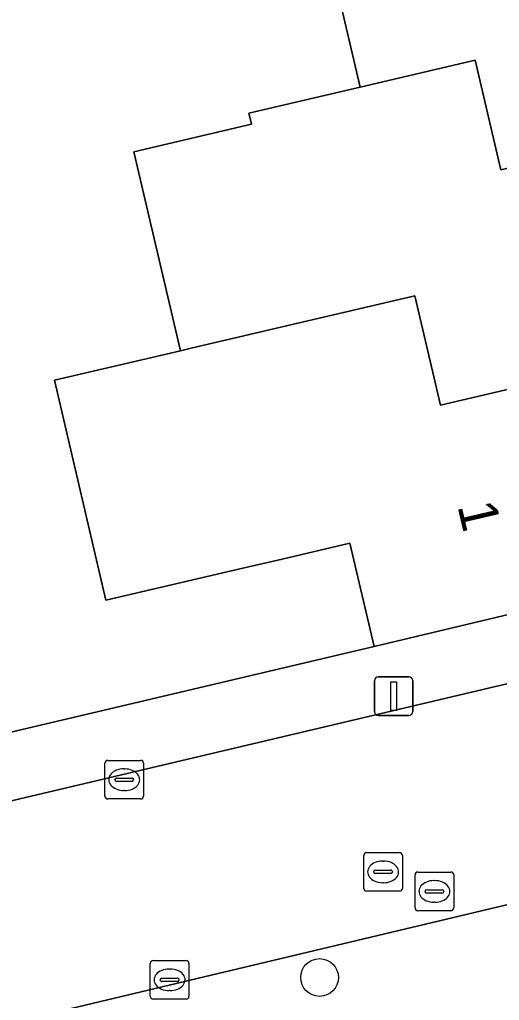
# Model space of a CAD drawing. Extents: x 158031 to 159244, y 380104 to 381214.
# Drawn here: x 159108.92 to 159121.35, y 380546.19 to 380571.6 of the extents above; entities that cross this region are included whole.
import ezdxf

# ---------------------------------------------------------------- set-up
doc = ezdxf.new("R2010")
doc.units = 0
for name, color, linetype in [('IMGEO_Boom', 7, 'Continuous'), ('IMGEO_Erf', 7, 'Continuous'), ('IMGEO_Hek', 7, 'Continuous'), ('IMGEO_Kolk', 7, 'Continuous'), ('IMGEO_Lichtmast', 7, 'Continuous'), ('IMGEO_Pand', 7, 'Continuous'), ('IMGEO_Pand_nummerreeks', 7, 'Continuous'), ('IMGEO_Rijbaan_lokaal_open', 7, 'Continuous'), ('IMGEO_Rioolput', 7, 'Continuous'), ('IMGEO_Voetpad_open', 7, 'Continuous')]:
    doc.layers.add(name, color=color, linetype=linetype)

msp = doc.modelspace()

# ---------------------------------------------------------------- linework, layer by layer
at = {"layer": 'IMGEO_Boom'}
msp.add_circle((159116.694, 380546.784), 0.489, dxfattribs=at)
at = {"layer": 'IMGEO_Erf'}
msp.add_lwpolyline([(159096.792, 380550.33), (159118.109, 380555.364), (159117.476, 380558.034), (159115.725, 380557.626), (159114.702, 380557.387), (159111.16, 380556.561), (159109.829, 380562.263), (159113.088, 380563.024), (159111.884, 380568.18), (159114.929, 380568.89), (159114.861, 380569.18), (159117.743, 380569.853), (159116.468, 380575.314), (159115.255, 380580.511), (159112.336, 380579.829), (159111.04, 380585.381), (159108.227, 380584.724)], dxfattribs=at)
at = {"layer": 'IMGEO_Hek'}
msp.add_lwpolyline([(159096.792, 380550.33), (159118.109, 380555.364)], dxfattribs=at)
at = {"layer": 'IMGEO_Kolk'}
for p, q in [((159111.208, 380552.409), (159112.06, 380552.409)), ((159111.133, 380551.483), (159111.133, 380552.335)), ((159111.621, 380552.189), (159111.646, 380552.189)), ((159112.134, 380552.335), (159112.134, 380551.483)), ((159111.392, 380551.903), (159111.392, 380551.915)), ((159111.83, 380551.866), (159111.432, 380551.866)), ((159111.435, 380551.952), (159111.833, 380551.952)), ((159111.876, 380551.915), (159111.876, 380551.903)), ((159111.644, 380551.629), (159111.619, 380551.629)), ((159112.06, 380551.409), (159111.208, 380551.409)), ((159112.309, 380546.298), (159112.309, 380547.15)), ((159112.384, 380547.224), (159113.236, 380547.224)), ((159113.31, 380547.15), (159113.31, 380546.298)), ((159112.611, 380546.767), (159113.009, 380546.767)), ((159112.797, 380547.004), (159112.822, 380547.004)), ((159112.568, 380546.718), (159112.568, 380546.73)), ((159113.006, 380546.681), (159112.608, 380546.681)), ((159113.052, 380546.73), (159113.052, 380546.718)), ((159112.82, 380546.444), (159112.795, 380546.444)), ((159113.236, 380546.224), (159112.384, 380546.224))]:
    msp.add_line(p, q, dxfattribs=at)
for points in [[(159111.208, 380552.409), (159112.06, 380552.409)], [(159111.133, 380551.483), (159111.133, 380552.335)], [(159112.134, 380552.335), (159112.134, 380551.483)], [(159112.06, 380551.409), (159111.208, 380551.409)], [(159112.309, 380546.298), (159112.309, 380547.15)], [(159112.384, 380547.224), (159113.236, 380547.224)], [(159113.31, 380547.15), (159113.31, 380546.298)], [(159113.236, 380546.224), (159112.384, 380546.224)]]:
    msp.add_lwpolyline(points, dxfattribs=at)
for centre, radius, start, end in [((159111.21, 380552.333), 0.0765, 91.552, 178.448), ((159111.21, 380552.333), 0.0765, 91.552, 178.448), ((159112.058, 380552.333), 0.0765, 1.552, 88.448), ((159112.058, 380552.333), 0.0765, 1.552, 88.448), ((159111.432, 380551.912), 0.0403, 85.8775, 175.7526), ((159111.429, 380551.902), 0.0366, 178.938, 274.7102), ((159111.833, 380551.909), 0.043, 264.8664, 352.4533), ((159111.837, 380551.914), 0.0386, 1.7309, 96.639), ((159111.21, 380551.485), 0.0765, 181.552, 268.448), ((159111.21, 380551.485), 0.0765, 181.552, 268.448), ((159112.058, 380551.485), 0.0765, 271.552, 358.448), ((159112.058, 380551.485), 0.0765, 271.552, 358.448), ((159112.386, 380547.148), 0.0765, 91.552, 178.448), ((159112.386, 380547.148), 0.0765, 91.552, 178.448), ((159113.234, 380547.148), 0.0765, 1.552, 88.448), ((159113.234, 380547.148), 0.0765, 1.552, 88.448), ((159112.608, 380546.727), 0.0403, 85.8775, 175.7526), ((159113.013, 380546.729), 0.0386, 1.7309, 96.639), ((159112.605, 380546.717), 0.0366, 178.938, 274.7102), ((159113.009, 380546.724), 0.043, 264.8664, 352.4533), ((159112.386, 380546.3), 0.0765, 181.552, 268.448), ((159112.386, 380546.3), 0.0765, 181.552, 268.448), ((159113.234, 380546.3), 0.0765, 271.552, 358.448), ((159113.234, 380546.3), 0.0765, 271.552, 358.448)]:
    msp.add_arc(centre, radius, start, end, dxfattribs=at)
for centre, major_axis, ratio, start_param, end_param in [((159111.62, 380551.909), (-0.387, 0.002), 0.722429, 4.712389, 7.853982), ((159111.645, 380551.909), (-0.39, 0.002), 0.717154, 1.570796, 4.712389), ((159112.796, 380546.724), (-0.387, 0.002), 0.722429, 4.712389, 7.853982), ((159112.821, 380546.724), (-0.39, 0.002), 0.717154, 1.570796, 4.712389)]:
    msp.add_ellipse(centre, major_axis=major_axis, ratio=ratio, start_param=start_param, end_param=end_param, dxfattribs=at)
at = {"layer": 'IMGEO_Lichtmast'}
for p, q in [((159118.116, 380553.673), (159118.116, 380554.473)), ((159118.116, 380554.473), (159118.116, 380553.673)), ((159118.216, 380554.573), (159119.006, 380554.573)), ((159119.006, 380554.573), (159118.216, 380554.573)), ((159119.106, 380554.473), (159119.106, 380553.673)), ((159119.106, 380553.673), (159119.106, 380554.473)), ((159119.006, 380553.573), (159118.216, 380553.573)), ((159118.216, 380553.573), (159119.006, 380553.573))]:
    msp.add_line(p, q, dxfattribs=at)
msp.add_lwpolyline([(159118.536, 380554.448), (159118.686, 380554.448), (159118.686, 380553.698), (159118.536, 380553.698), (159118.536, 380554.448)], dxfattribs=at)
for centre, start, end in [((159118.216, 380554.473), 90, 180), ((159118.216, 380554.473), 90, 180), ((159119.006, 380554.473), 0, 90), ((159119.006, 380554.473), 360, 90), ((159118.216, 380553.673), 180, 270), ((159118.216, 380553.673), 180, 270), ((159119.006, 380553.673), 270, 0), ((159119.006, 380553.673), 270, 0)]:
    msp.add_arc(centre, 0.1, start, end, dxfattribs=at)
at = {"layer": 'IMGEO_Pand'}
for points in [[(159124.377, 380568.403), (159127.18, 380569.058), (159125.917, 380574.466), (159127.155, 380574.755), (159126.475, 380577.668), (159116.468, 380575.314), (159117.743, 380569.853), (159120.728, 380570.55), (159121.392, 380567.706)], [(159124.377, 380568.403), (159121.392, 380567.706), (159120.728, 380570.55), (159117.743, 380569.853), (159114.861, 380569.18), (159114.929, 380568.89), (159111.884, 380568.18), (159113.088, 380563.024), (159113.37, 380563.09), (159116.132, 380563.735), (159119.164, 380564.443), (159119.826, 380561.612), (159122.884, 380562.326), (159125.645, 380562.971)], [(159122.884, 380562.326), (159119.826, 380561.612), (159119.164, 380564.443), (159116.132, 380563.735), (159113.37, 380563.09), (159113.088, 380563.024), (159109.829, 380562.263), (159111.16, 380556.561), (159114.702, 380557.387), (159115.725, 380557.626), (159117.476, 380558.034), (159118.109, 380555.364), (159124.193, 380556.807), (159124.138, 380557.04)]]:
    msp.add_lwpolyline(points, close=True, dxfattribs=at)
at = {"layer": 'IMGEO_Rijbaan_lokaal_open'}
msp.add_lwpolyline([(159166.662, 380559.374), (159166.596, 380559.628), (159159.609, 380589.317), (159137.551, 380584.09), (159142.819, 380562.063), (159143.405, 380559.561), (159085.921, 380545.977), (159086.565, 380543.238), (159087.209, 380540.498), (159121.612, 380548.682)], close=True, dxfattribs=at)
at = {"layer": 'IMGEO_Rioolput'}
for p, q in [((159117.839, 380549.094), (159117.839, 380549.946)), ((159117.914, 380550.02), (159118.766, 380550.02)), ((159118.84, 380549.946), (159118.84, 380549.094)), ((159118.141, 380549.563), (159118.539, 380549.563)), ((159118.327, 380549.8), (159118.352, 380549.8)), ((159118.098, 380549.514), (159118.098, 380549.526)), ((159118.536, 380549.477), (159118.138, 380549.477)), ((159118.582, 380549.526), (159118.582, 380549.514)), ((159119.167, 380548.589), (159119.167, 380549.441)), ((159119.242, 380549.515), (159120.094, 380549.515)), ((159120.168, 380549.441), (159120.168, 380548.589)), ((159118.35, 380549.24), (159118.325, 380549.24)), ((159119.469, 380549.058), (159119.867, 380549.058)), ((159119.655, 380549.295), (159119.68, 380549.295)), ((159118.766, 380549.02), (159117.914, 380549.02)), ((159119.426, 380549.009), (159119.426, 380549.021)), ((159119.864, 380548.972), (159119.466, 380548.972)), ((159119.91, 380549.021), (159119.91, 380549.009)), ((159119.678, 380548.735), (159119.653, 380548.735)), ((159120.094, 380548.515), (159119.242, 380548.515))]:
    msp.add_line(p, q, dxfattribs=at)
for points in [[(159117.839, 380549.094), (159117.839, 380549.946)], [(159117.914, 380550.02), (159118.766, 380550.02)], [(159118.84, 380549.946), (159118.84, 380549.094)], [(159119.167, 380548.589), (159119.167, 380549.441)], [(159119.242, 380549.515), (159120.094, 380549.515)], [(159120.168, 380549.441), (159120.168, 380548.589)], [(159118.766, 380549.02), (159117.914, 380549.02)], [(159120.094, 380548.515), (159119.242, 380548.515)]]:
    msp.add_lwpolyline(points, dxfattribs=at)
for centre, radius, start, end in [((159117.916, 380549.944), 0.0765, 91.552, 178.448), ((159117.916, 380549.944), 0.0765, 91.552, 178.448), ((159118.764, 380549.944), 0.0765, 1.552, 88.448), ((159118.764, 380549.944), 0.0765, 1.552, 88.448), ((159118.138, 380549.523), 0.0403, 85.8775, 175.7526), ((159118.543, 380549.525), 0.0386, 1.7309, 96.639), ((159118.135, 380549.513), 0.0366, 178.938, 274.7102), ((159118.539, 380549.52), 0.043, 264.8664, 352.4533), ((159119.244, 380549.439), 0.0765, 91.552, 178.448), ((159119.244, 380549.439), 0.0765, 91.552, 178.448), ((159120.092, 380549.439), 0.0765, 1.552, 88.448), ((159120.092, 380549.439), 0.0765, 1.552, 88.448), ((159117.916, 380549.096), 0.0765, 181.552, 268.448), ((159117.916, 380549.096), 0.0765, 181.552, 268.448), ((159118.764, 380549.096), 0.0765, 271.552, 358.448), ((159118.764, 380549.096), 0.0765, 271.552, 358.448), ((159119.466, 380549.018), 0.0403, 85.8775, 175.7526), ((159119.871, 380549.02), 0.0386, 1.7309, 96.639), ((159119.463, 380549.008), 0.0366, 178.938, 274.7102), ((159119.867, 380549.015), 0.043, 264.8664, 352.4533), ((159119.244, 380548.591), 0.0765, 181.552, 268.448), ((159119.244, 380548.591), 0.0765, 181.552, 268.448), ((159120.092, 380548.591), 0.0765, 271.552, 358.448), ((159120.092, 380548.591), 0.0765, 271.552, 358.448)]:
    msp.add_arc(centre, radius, start, end, dxfattribs=at)
for centre, major_axis, ratio, start_param, end_param in [((159118.326, 380549.52), (-0.387, 0.002), 0.722429, 4.712389, 7.853982), ((159118.351, 380549.52), (-0.39, 0.002), 0.717154, 1.570796, 4.712389), ((159119.654, 380549.015), (-0.387, 0.002), 0.722429, 4.712389, 7.853982), ((159119.679, 380549.015), (-0.39, 0.002), 0.717154, 1.570796, 4.712389)]:
    msp.add_ellipse(centre, major_axis=major_axis, ratio=ratio, start_param=start_param, end_param=end_param, dxfattribs=at)
at = {"layer": 'IMGEO_Voetpad_open'}
msp.add_lwpolyline([(159143.405, 380559.561), (159142.819, 380562.063), (159138.296, 380560.94), (159134.911, 380560.1), (159135.068, 380559.453), (159132.323, 380558.799), (159124.193, 380556.807), (159118.109, 380555.364), (159096.792, 380550.33), (159086.637, 380547.936), (159085.516, 380547.699), (159085.921, 380545.977)], close=True, dxfattribs=at)
msp.add_lwpolyline([(159136.886, 380543.562), (159157.025, 380548.321), (159163.128, 380549.791), (159170.429, 380551.441), (159173.191, 380552.075), (159171.132, 380560.689), (159166.596, 380559.628), (159166.662, 380559.374), (159167.813, 380554.395), (159122.79, 380543.718), (159121.612, 380548.682), (159087.209, 380540.498)], dxfattribs=at)

# ---------------------------------------------------------------- texts
at = {"layer": 'IMGEO_Pand_nummerreeks'}
msp.add_text('1', height=1, rotation=283.132, dxfattribs=at).set_placement((159120.262, 380559.006))

doc.saveas('drawing.dxf')
